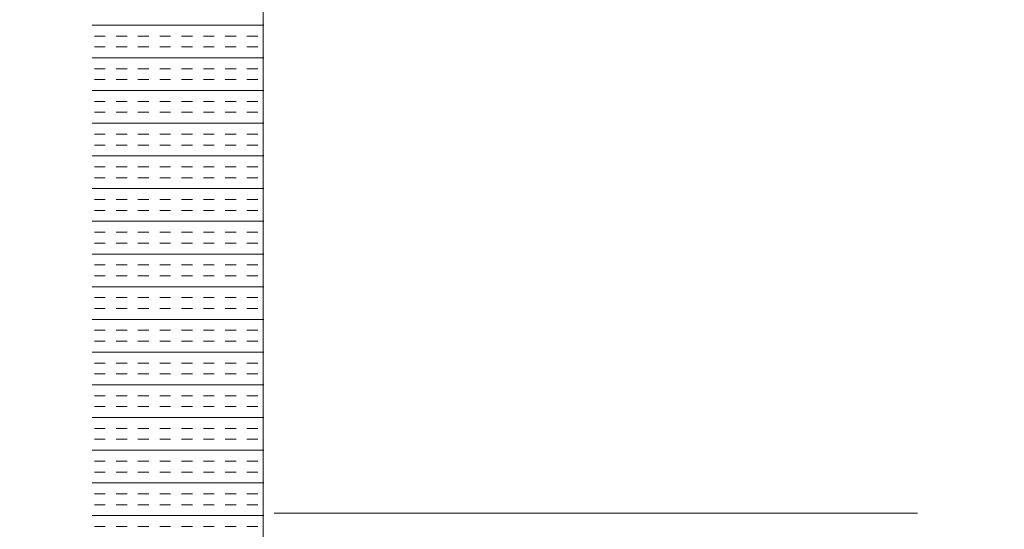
# Model space of a CAD drawing. Extents: x 3940905 to 4145695, y 925352 to 1109797.
# Tile 989 of 1056: x 4067128 to 4067415, y 1097456 to 1097604. Entities that reach past the tile are written whole.
import ezdxf

# ---------------------------------------------------------------- set-up
doc = ezdxf.new("R2010")
doc.units = 0
doc.header["$LTSCALE"] = 750
doc.header["$MEASUREMENT"] = 0
doc.linetypes.add('DASHED2', pattern=[0.375, 0.25, -0.125])
doc.layers.add('BEAM', color=104, linetype='CONTINUOUS', lineweight=0)
doc.layers.add('CKD Equipments', color=252, linetype='CONTINUOUS', lineweight=0)

# ---------------------------------------------------------------- blocks, each defined once
blk = doc.blocks.new('GDXGDRG')
at = {"layer": 'BEAM', "linetype": 'DASHED2'}
blk.add_line((3974227.01, 1043339.91), (3965437.49, 1043337.77), dxfattribs=at)

msp = doc.modelspace()

# ---------------------------------------------------------------- linework, layer by layer
at = {"layer": 'CKD Equipments'}
msp.add_line((4067199.12, 1097707.36, 10246.31), (4067199.12, 1097243.36, 10246.31), dxfattribs=at)
at = {"layer": 'CKD Equipments', "color": 4, "linetype": 'Continuous'}
for p, q in [((4067199.31, 1097602.87, 9921.14), (4067149.31, 1097602.87, 9921.14)), ((4067153.11, 1097599.69, 9921.14), (4067149.94, 1097599.69, 9921.14)), ((4067159.46, 1097599.69, 9921.14), (4067156.29, 1097599.69, 9921.14)), ((4067165.81, 1097599.69, 9921.14), (4067162.64, 1097599.69, 9921.14)), ((4067172.16, 1097599.69, 9921.14), (4067168.99, 1097599.69, 9921.14)), ((4067178.51, 1097599.69, 9921.14), (4067175.34, 1097599.69, 9921.14)), ((4067184.86, 1097599.69, 9921.14), (4067181.69, 1097599.69, 9921.14)), ((4067191.21, 1097599.69, 9921.14), (4067188.04, 1097599.69, 9921.14)), ((4067197.56, 1097599.69, 9921.14), (4067194.39, 1097599.69, 9921.14)), ((4067153.11, 1097596.52, 9921.14), (4067149.94, 1097596.52, 9921.14)), ((4067159.46, 1097596.52, 9921.14), (4067156.29, 1097596.52, 9921.14)), ((4067165.81, 1097596.52, 9921.14), (4067162.64, 1097596.52, 9921.14)), ((4067172.16, 1097596.52, 9921.14), (4067168.99, 1097596.52, 9921.14)), ((4067178.51, 1097596.52, 9921.14), (4067175.34, 1097596.52, 9921.14)), ((4067184.86, 1097596.52, 9921.14), (4067181.69, 1097596.52, 9921.14)), ((4067191.21, 1097596.52, 9921.14), (4067188.04, 1097596.52, 9921.14)), ((4067197.56, 1097596.52, 9921.14), (4067194.39, 1097596.52, 9921.14)), ((4067199.31, 1097593.34, 9921.14), (4067149.31, 1097593.34, 9921.14)), ((4067153.11, 1097590.17, 9921.14), (4067149.94, 1097590.17, 9921.14)), ((4067159.46, 1097590.17, 9921.14), (4067156.29, 1097590.17, 9921.14)), ((4067165.81, 1097590.17, 9921.14), (4067162.64, 1097590.17, 9921.14)), ((4067172.16, 1097590.17, 9921.14), (4067168.99, 1097590.17, 9921.14)), ((4067178.51, 1097590.17, 9921.14), (4067175.34, 1097590.17, 9921.14)), ((4067184.86, 1097590.17, 9921.14), (4067181.69, 1097590.17, 9921.14)), ((4067191.21, 1097590.17, 9921.14), (4067188.04, 1097590.17, 9921.14)), ((4067197.56, 1097590.17, 9921.14), (4067194.39, 1097590.17, 9921.14)), ((4067153.11, 1097586.99, 9921.14), (4067149.94, 1097586.99, 9921.14)), ((4067159.46, 1097586.99, 9921.14), (4067156.29, 1097586.99, 9921.14)), ((4067165.81, 1097586.99, 9921.14), (4067162.64, 1097586.99, 9921.14)), ((4067172.16, 1097586.99, 9921.14), (4067168.99, 1097586.99, 9921.14)), ((4067178.51, 1097586.99, 9921.14), (4067175.34, 1097586.99, 9921.14)), ((4067184.86, 1097586.99, 9921.14), (4067181.69, 1097586.99, 9921.14)), ((4067191.21, 1097586.99, 9921.14), (4067188.04, 1097586.99, 9921.14)), ((4067197.56, 1097586.99, 9921.14), (4067194.39, 1097586.99, 9921.14)), ((4067199.31, 1097583.82, 9921.14), (4067149.31, 1097583.82, 9921.14)), ((4067153.11, 1097580.64, 9921.14), (4067149.94, 1097580.64, 9921.14)), ((4067159.46, 1097580.64, 9921.14), (4067156.29, 1097580.64, 9921.14)), ((4067165.81, 1097580.64, 9921.14), (4067162.64, 1097580.64, 9921.14)), ((4067172.16, 1097580.64, 9921.14), (4067168.99, 1097580.64, 9921.14)), ((4067178.51, 1097580.64, 9921.14), (4067175.34, 1097580.64, 9921.14)), ((4067184.86, 1097580.64, 9921.14), (4067181.69, 1097580.64, 9921.14)), ((4067191.21, 1097580.64, 9921.14), (4067188.04, 1097580.64, 9921.14)), ((4067197.56, 1097580.64, 9921.14), (4067194.39, 1097580.64, 9921.14)), ((4067153.11, 1097577.47, 9921.14), (4067149.94, 1097577.47, 9921.14)), ((4067159.46, 1097577.47, 9921.14), (4067156.29, 1097577.47, 9921.14)), ((4067165.81, 1097577.47, 9921.14), (4067162.64, 1097577.47, 9921.14)), ((4067172.16, 1097577.47, 9921.14), (4067168.99, 1097577.47, 9921.14)), ((4067178.51, 1097577.47, 9921.14), (4067175.34, 1097577.47, 9921.14)), ((4067184.86, 1097577.47, 9921.14), (4067181.69, 1097577.47, 9921.14)), ((4067191.21, 1097577.47, 9921.14), (4067188.04, 1097577.47, 9921.14)), ((4067197.56, 1097577.47, 9921.14), (4067194.39, 1097577.47, 9921.14)), ((4067199.31, 1097574.29, 9921.14), (4067149.31, 1097574.29, 9921.14)), ((4067153.11, 1097571.12, 9921.14), (4067149.94, 1097571.12, 9921.14)), ((4067159.46, 1097571.12, 9921.14), (4067156.29, 1097571.12, 9921.14)), ((4067165.81, 1097571.12, 9921.14), (4067162.64, 1097571.12, 9921.14)), ((4067172.16, 1097571.12, 9921.14), (4067168.99, 1097571.12, 9921.14)), ((4067178.51, 1097571.12, 9921.14), (4067175.34, 1097571.12, 9921.14)), ((4067184.86, 1097571.12, 9921.14), (4067181.69, 1097571.12, 9921.14)), ((4067191.21, 1097571.12, 9921.14), (4067188.04, 1097571.12, 9921.14)), ((4067197.56, 1097571.12, 9921.14), (4067194.39, 1097571.12, 9921.14)), ((4067153.11, 1097567.94, 9921.14), (4067149.94, 1097567.94, 9921.14)), ((4067159.46, 1097567.94, 9921.14), (4067156.29, 1097567.94, 9921.14)), ((4067165.81, 1097567.94, 9921.14), (4067162.64, 1097567.94, 9921.14)), ((4067172.16, 1097567.94, 9921.14), (4067168.99, 1097567.94, 9921.14)), ((4067178.51, 1097567.94, 9921.14), (4067175.34, 1097567.94, 9921.14)), ((4067184.86, 1097567.94, 9921.14), (4067181.69, 1097567.94, 9921.14)), ((4067191.21, 1097567.94, 9921.14), (4067188.04, 1097567.94, 9921.14)), ((4067197.56, 1097567.94, 9921.14), (4067194.39, 1097567.94, 9921.14)), ((4067199.31, 1097564.77, 9921.14), (4067149.31, 1097564.77, 9921.14)), ((4067153.11, 1097561.59, 9921.14), (4067149.94, 1097561.59, 9921.14)), ((4067159.46, 1097561.59, 9921.14), (4067156.29, 1097561.59, 9921.14)), ((4067165.81, 1097561.59, 9921.14), (4067162.64, 1097561.59, 9921.14)), ((4067172.16, 1097561.59, 9921.14), (4067168.99, 1097561.59, 9921.14)), ((4067178.51, 1097561.59, 9921.14), (4067175.34, 1097561.59, 9921.14)), ((4067184.86, 1097561.59, 9921.14), (4067181.69, 1097561.59, 9921.14)), ((4067191.21, 1097561.59, 9921.14), (4067188.04, 1097561.59, 9921.14)), ((4067197.56, 1097561.59, 9921.14), (4067194.39, 1097561.59, 9921.14)), ((4067153.11, 1097558.42, 9921.14), (4067149.94, 1097558.42, 9921.14)), ((4067159.46, 1097558.42, 9921.14), (4067156.29, 1097558.42, 9921.14)), ((4067165.81, 1097558.42, 9921.14), (4067162.64, 1097558.42, 9921.14)), ((4067172.16, 1097558.42, 9921.14), (4067168.99, 1097558.42, 9921.14)), ((4067178.51, 1097558.42, 9921.14), (4067175.34, 1097558.42, 9921.14)), ((4067184.86, 1097558.42, 9921.14), (4067181.69, 1097558.42, 9921.14)), ((4067191.21, 1097558.42, 9921.14), (4067188.04, 1097558.42, 9921.14)), ((4067197.56, 1097558.42, 9921.14), (4067194.39, 1097558.42, 9921.14)), ((4067199.31, 1097555.24, 9921.14), (4067149.31, 1097555.24, 9921.14)), ((4067153.11, 1097552.07, 9921.14), (4067149.94, 1097552.07, 9921.14)), ((4067159.46, 1097552.07, 9921.14), (4067156.29, 1097552.07, 9921.14)), ((4067165.81, 1097552.07, 9921.14), (4067162.64, 1097552.07, 9921.14)), ((4067172.16, 1097552.07, 9921.14), (4067168.99, 1097552.07, 9921.14)), ((4067178.51, 1097552.07, 9921.14), (4067175.34, 1097552.07, 9921.14)), ((4067184.86, 1097552.07, 9921.14), (4067181.69, 1097552.07, 9921.14)), ((4067191.21, 1097552.07, 9921.14), (4067188.04, 1097552.07, 9921.14)), ((4067197.56, 1097552.07, 9921.14), (4067194.39, 1097552.07, 9921.14)), ((4067153.11, 1097548.89, 9921.14), (4067149.94, 1097548.89, 9921.14)), ((4067159.46, 1097548.89, 9921.14), (4067156.29, 1097548.89, 9921.14)), ((4067165.81, 1097548.89, 9921.14), (4067162.64, 1097548.89, 9921.14)), ((4067172.16, 1097548.89, 9921.14), (4067168.99, 1097548.89, 9921.14)), ((4067178.51, 1097548.89, 9921.14), (4067175.34, 1097548.89, 9921.14)), ((4067184.86, 1097548.89, 9921.14), (4067181.69, 1097548.89, 9921.14)), ((4067191.21, 1097548.89, 9921.14), (4067188.04, 1097548.89, 9921.14)), ((4067197.56, 1097548.89, 9921.14), (4067194.39, 1097548.89, 9921.14)), ((4067199.31, 1097545.72, 9921.14), (4067149.31, 1097545.72, 9921.14)), ((4067153.11, 1097542.54, 9921.14), (4067149.94, 1097542.54, 9921.14)), ((4067159.46, 1097542.54, 9921.14), (4067156.29, 1097542.54, 9921.14)), ((4067165.81, 1097542.54, 9921.14), (4067162.64, 1097542.54, 9921.14)), ((4067172.16, 1097542.54, 9921.14), (4067168.99, 1097542.54, 9921.14)), ((4067178.51, 1097542.54, 9921.14), (4067175.34, 1097542.54, 9921.14)), ((4067184.86, 1097542.54, 9921.14), (4067181.69, 1097542.54, 9921.14)), ((4067191.21, 1097542.54, 9921.14), (4067188.04, 1097542.54, 9921.14)), ((4067197.56, 1097542.54, 9921.14), (4067194.39, 1097542.54, 9921.14)), ((4067153.11, 1097539.37, 9921.14), (4067149.94, 1097539.37, 9921.14)), ((4067159.46, 1097539.37, 9921.14), (4067156.29, 1097539.37, 9921.14)), ((4067165.81, 1097539.37, 9921.14), (4067162.64, 1097539.37, 9921.14)), ((4067172.16, 1097539.37, 9921.14), (4067168.99, 1097539.37, 9921.14)), ((4067178.51, 1097539.37, 9921.14), (4067175.34, 1097539.37, 9921.14)), ((4067184.86, 1097539.37, 9921.14), (4067181.69, 1097539.37, 9921.14)), ((4067191.21, 1097539.37, 9921.14), (4067188.04, 1097539.37, 9921.14)), ((4067197.56, 1097539.37, 9921.14), (4067194.39, 1097539.37, 9921.14)), ((4067199.31, 1097536.19, 9921.14), (4067149.31, 1097536.19, 9921.14)), ((4067153.11, 1097533.02, 9921.14), (4067149.94, 1097533.02, 9921.14)), ((4067159.46, 1097533.02, 9921.14), (4067156.29, 1097533.02, 9921.14)), ((4067165.81, 1097533.02, 9921.14), (4067162.64, 1097533.02, 9921.14)), ((4067172.16, 1097533.02, 9921.14), (4067168.99, 1097533.02, 9921.14)), ((4067178.51, 1097533.02, 9921.14), (4067175.34, 1097533.02, 9921.14)), ((4067184.86, 1097533.02, 9921.14), (4067181.69, 1097533.02, 9921.14)), ((4067191.21, 1097533.02, 9921.14), (4067188.04, 1097533.02, 9921.14)), ((4067197.56, 1097533.02, 9921.14), (4067194.39, 1097533.02, 9921.14)), ((4067153.11, 1097529.84, 9921.14), (4067149.94, 1097529.84, 9921.14)), ((4067159.46, 1097529.84, 9921.14), (4067156.29, 1097529.84, 9921.14)), ((4067165.81, 1097529.84, 9921.14), (4067162.64, 1097529.84, 9921.14)), ((4067172.16, 1097529.84, 9921.14), (4067168.99, 1097529.84, 9921.14)), ((4067178.51, 1097529.84, 9921.14), (4067175.34, 1097529.84, 9921.14)), ((4067184.86, 1097529.84, 9921.14), (4067181.69, 1097529.84, 9921.14)), ((4067191.21, 1097529.84, 9921.14), (4067188.04, 1097529.84, 9921.14)), ((4067197.56, 1097529.84, 9921.14), (4067194.39, 1097529.84, 9921.14)), ((4067199.31, 1097526.67, 9921.14), (4067149.31, 1097526.67, 9921.14)), ((4067153.11, 1097523.49, 9921.14), (4067149.94, 1097523.49, 9921.14)), ((4067159.46, 1097523.49, 9921.14), (4067156.29, 1097523.49, 9921.14)), ((4067165.81, 1097523.49, 9921.14), (4067162.64, 1097523.49, 9921.14)), ((4067172.16, 1097523.49, 9921.14), (4067168.99, 1097523.49, 9921.14)), ((4067178.51, 1097523.49, 9921.14), (4067175.34, 1097523.49, 9921.14)), ((4067184.86, 1097523.49, 9921.14), (4067181.69, 1097523.49, 9921.14)), ((4067191.21, 1097523.49, 9921.14), (4067188.04, 1097523.49, 9921.14)), ((4067197.56, 1097523.49, 9921.14), (4067194.39, 1097523.49, 9921.14)), ((4067153.11, 1097520.32, 9921.14), (4067149.94, 1097520.32, 9921.14)), ((4067159.46, 1097520.32, 9921.14), (4067156.29, 1097520.32, 9921.14)), ((4067165.81, 1097520.32, 9921.14), (4067162.64, 1097520.32, 9921.14)), ((4067172.16, 1097520.32, 9921.14), (4067168.99, 1097520.32, 9921.14)), ((4067178.51, 1097520.32, 9921.14), (4067175.34, 1097520.32, 9921.14)), ((4067184.86, 1097520.32, 9921.14), (4067181.69, 1097520.32, 9921.14)), ((4067191.21, 1097520.32, 9921.14), (4067188.04, 1097520.32, 9921.14)), ((4067197.56, 1097520.32, 9921.14), (4067194.39, 1097520.32, 9921.14)), ((4067199.31, 1097517.14, 9921.14), (4067149.31, 1097517.14, 9921.14)), ((4067153.11, 1097513.97, 9921.14), (4067149.94, 1097513.97, 9921.14)), ((4067159.46, 1097513.97, 9921.14), (4067156.29, 1097513.97, 9921.14)), ((4067165.81, 1097513.97, 9921.14), (4067162.64, 1097513.97, 9921.14)), ((4067172.16, 1097513.97, 9921.14), (4067168.99, 1097513.97, 9921.14)), ((4067178.51, 1097513.97, 9921.14), (4067175.34, 1097513.97, 9921.14)), ((4067184.86, 1097513.97, 9921.14), (4067181.69, 1097513.97, 9921.14)), ((4067191.21, 1097513.97, 9921.14), (4067188.04, 1097513.97, 9921.14)), ((4067197.56, 1097513.97, 9921.14), (4067194.39, 1097513.97, 9921.14)), ((4067153.11, 1097510.79, 9921.14), (4067149.94, 1097510.79, 9921.14)), ((4067159.46, 1097510.79, 9921.14), (4067156.29, 1097510.79, 9921.14)), ((4067165.81, 1097510.79, 9921.14), (4067162.64, 1097510.79, 9921.14)), ((4067172.16, 1097510.79, 9921.14), (4067168.99, 1097510.79, 9921.14)), ((4067178.51, 1097510.79, 9921.14), (4067175.34, 1097510.79, 9921.14)), ((4067184.86, 1097510.79, 9921.14), (4067181.69, 1097510.79, 9921.14)), ((4067191.21, 1097510.79, 9921.14), (4067188.04, 1097510.79, 9921.14)), ((4067197.56, 1097510.79, 9921.14), (4067194.39, 1097510.79, 9921.14)), ((4067199.31, 1097507.62, 9921.14), (4067149.31, 1097507.62, 9921.14)), ((4067153.11, 1097504.44, 9921.14), (4067149.94, 1097504.44, 9921.14)), ((4067159.46, 1097504.44, 9921.14), (4067156.29, 1097504.44, 9921.14)), ((4067165.81, 1097504.44, 9921.14), (4067162.64, 1097504.44, 9921.14)), ((4067172.16, 1097504.44, 9921.14), (4067168.99, 1097504.44, 9921.14)), ((4067178.51, 1097504.44, 9921.14), (4067175.34, 1097504.44, 9921.14)), ((4067184.86, 1097504.44, 9921.14), (4067181.69, 1097504.44, 9921.14)), ((4067191.21, 1097504.44, 9921.14), (4067188.04, 1097504.44, 9921.14)), ((4067197.56, 1097504.44, 9921.14), (4067194.39, 1097504.44, 9921.14)), ((4067153.11, 1097501.27, 9921.14), (4067149.94, 1097501.27, 9921.14)), ((4067159.46, 1097501.27, 9921.14), (4067156.29, 1097501.27, 9921.14)), ((4067165.81, 1097501.27, 9921.14), (4067162.64, 1097501.27, 9921.14)), ((4067172.16, 1097501.27, 9921.14), (4067168.99, 1097501.27, 9921.14)), ((4067178.51, 1097501.27, 9921.14), (4067175.34, 1097501.27, 9921.14)), ((4067184.86, 1097501.27, 9921.14), (4067181.69, 1097501.27, 9921.14)), ((4067191.21, 1097501.27, 9921.14), (4067188.04, 1097501.27, 9921.14)), ((4067197.56, 1097501.27, 9921.14), (4067194.39, 1097501.27, 9921.14)), ((4067199.31, 1097498.09, 9921.14), (4067149.31, 1097498.09, 9921.14)), ((4067153.11, 1097494.92, 9921.14), (4067149.94, 1097494.92, 9921.14)), ((4067159.46, 1097494.92, 9921.14), (4067156.29, 1097494.92, 9921.14)), ((4067165.81, 1097494.92, 9921.14), (4067162.64, 1097494.92, 9921.14)), ((4067172.16, 1097494.92, 9921.14), (4067168.99, 1097494.92, 9921.14)), ((4067178.51, 1097494.92, 9921.14), (4067175.34, 1097494.92, 9921.14)), ((4067184.86, 1097494.92, 9921.14), (4067181.69, 1097494.92, 9921.14)), ((4067191.21, 1097494.92, 9921.14), (4067188.04, 1097494.92, 9921.14)), ((4067197.56, 1097494.92, 9921.14), (4067194.39, 1097494.92, 9921.14)), ((4067153.11, 1097491.74, 9921.14), (4067149.94, 1097491.74, 9921.14)), ((4067159.46, 1097491.74, 9921.14), (4067156.29, 1097491.74, 9921.14)), ((4067165.81, 1097491.74, 9921.14), (4067162.64, 1097491.74, 9921.14)), ((4067172.16, 1097491.74, 9921.14), (4067168.99, 1097491.74, 9921.14)), ((4067178.51, 1097491.74, 9921.14), (4067175.34, 1097491.74, 9921.14)), ((4067184.86, 1097491.74, 9921.14), (4067181.69, 1097491.74, 9921.14)), ((4067191.21, 1097491.74, 9921.14), (4067188.04, 1097491.74, 9921.14)), ((4067197.56, 1097491.74, 9921.14), (4067194.39, 1097491.74, 9921.14)), ((4067199.31, 1097488.57, 9921.14), (4067149.31, 1097488.57, 9921.14)), ((4067153.11, 1097485.39, 9921.14), (4067149.94, 1097485.39, 9921.14)), ((4067159.46, 1097485.39, 9921.14), (4067156.29, 1097485.39, 9921.14)), ((4067165.81, 1097485.39, 9921.14), (4067162.64, 1097485.39, 9921.14)), ((4067172.16, 1097485.39, 9921.14), (4067168.99, 1097485.39, 9921.14)), ((4067178.51, 1097485.39, 9921.14), (4067175.34, 1097485.39, 9921.14)), ((4067184.86, 1097485.39, 9921.14), (4067181.69, 1097485.39, 9921.14)), ((4067191.21, 1097485.39, 9921.14), (4067188.04, 1097485.39, 9921.14)), ((4067197.56, 1097485.39, 9921.14), (4067194.39, 1097485.39, 9921.14)), ((4067153.11, 1097482.22, 9921.14), (4067149.94, 1097482.22, 9921.14)), ((4067159.46, 1097482.22, 9921.14), (4067156.29, 1097482.22, 9921.14)), ((4067165.81, 1097482.22, 9921.14), (4067162.64, 1097482.22, 9921.14)), ((4067172.16, 1097482.22, 9921.14), (4067168.99, 1097482.22, 9921.14)), ((4067178.51, 1097482.22, 9921.14), (4067175.34, 1097482.22, 9921.14)), ((4067184.86, 1097482.22, 9921.14), (4067181.69, 1097482.22, 9921.14)), ((4067191.21, 1097482.22, 9921.14), (4067188.04, 1097482.22, 9921.14)), ((4067197.56, 1097482.22, 9921.14), (4067194.39, 1097482.22, 9921.14)), ((4067199.31, 1097479.04, 9921.14), (4067149.31, 1097479.04, 9921.14)), ((4067153.11, 1097475.87, 9921.14), (4067149.94, 1097475.87, 9921.14)), ((4067159.46, 1097475.87, 9921.14), (4067156.29, 1097475.87, 9921.14)), ((4067165.81, 1097475.87, 9921.14), (4067162.64, 1097475.87, 9921.14)), ((4067172.16, 1097475.87, 9921.14), (4067168.99, 1097475.87, 9921.14)), ((4067178.51, 1097475.87, 9921.14), (4067175.34, 1097475.87, 9921.14)), ((4067184.86, 1097475.87, 9921.14), (4067181.69, 1097475.87, 9921.14)), ((4067191.21, 1097475.87, 9921.14), (4067188.04, 1097475.87, 9921.14)), ((4067197.56, 1097475.87, 9921.14), (4067194.39, 1097475.87, 9921.14)), ((4067153.11, 1097472.69, 9921.14), (4067149.94, 1097472.69, 9921.14)), ((4067159.46, 1097472.69, 9921.14), (4067156.29, 1097472.69, 9921.14)), ((4067165.81, 1097472.69, 9921.14), (4067162.64, 1097472.69, 9921.14)), ((4067172.16, 1097472.69, 9921.14), (4067168.99, 1097472.69, 9921.14)), ((4067178.51, 1097472.69, 9921.14), (4067175.34, 1097472.69, 9921.14)), ((4067184.86, 1097472.69, 9921.14), (4067181.69, 1097472.69, 9921.14)), ((4067191.21, 1097472.69, 9921.14), (4067188.04, 1097472.69, 9921.14)), ((4067197.56, 1097472.69, 9921.14), (4067194.39, 1097472.69, 9921.14)), ((4067199.31, 1097469.52, 9921.14), (4067149.31, 1097469.52, 9921.14)), ((4067153.11, 1097466.34, 9921.14), (4067149.94, 1097466.34, 9921.14)), ((4067159.46, 1097466.34, 9921.14), (4067156.29, 1097466.34, 9921.14)), ((4067165.81, 1097466.34, 9921.14), (4067162.64, 1097466.34, 9921.14)), ((4067172.16, 1097466.34, 9921.14), (4067168.99, 1097466.34, 9921.14)), ((4067178.51, 1097466.34, 9921.14), (4067175.34, 1097466.34, 9921.14)), ((4067184.86, 1097466.34, 9921.14), (4067181.69, 1097466.34, 9921.14)), ((4067191.21, 1097466.34, 9921.14), (4067188.04, 1097466.34, 9921.14)), ((4067197.56, 1097466.34, 9921.14), (4067194.39, 1097466.34, 9921.14)), ((4067153.11, 1097463.17, 9921.14), (4067149.94, 1097463.17, 9921.14)), ((4067159.46, 1097463.17, 9921.14), (4067156.29, 1097463.17, 9921.14)), ((4067165.81, 1097463.17, 9921.14), (4067162.64, 1097463.17, 9921.14)), ((4067172.16, 1097463.17, 9921.14), (4067168.99, 1097463.17, 9921.14)), ((4067178.51, 1097463.17, 9921.14), (4067175.34, 1097463.17, 9921.14)), ((4067184.86, 1097463.17, 9921.14), (4067181.69, 1097463.17, 9921.14)), ((4067191.21, 1097463.17, 9921.14), (4067188.04, 1097463.17, 9921.14)), ((4067197.56, 1097463.17, 9921.14), (4067194.39, 1097463.17, 9921.14)), ((4067199.31, 1097459.99, 9921.14), (4067149.31, 1097459.99, 9921.14)), ((4067153.11, 1097456.82, 9921.14), (4067149.94, 1097456.82, 9921.14)), ((4067159.46, 1097456.82, 9921.14), (4067156.29, 1097456.82, 9921.14)), ((4067165.81, 1097456.82, 9921.14), (4067162.64, 1097456.82, 9921.14)), ((4067172.16, 1097456.82, 9921.14), (4067168.99, 1097456.82, 9921.14)), ((4067178.51, 1097456.82, 9921.14), (4067175.34, 1097456.82, 9921.14)), ((4067184.86, 1097456.82, 9921.14), (4067181.69, 1097456.82, 9921.14)), ((4067191.21, 1097456.82, 9921.14), (4067188.04, 1097456.82, 9921.14)), ((4067197.56, 1097456.82, 9921.14), (4067194.39, 1097456.82, 9921.14))]:
    msp.add_line(p, q, dxfattribs=at)

# ---------------------------------------------------------------- block references
at = {"layer": 'BEAM'}
msp.add_blockref('GDXGDRG', (99350.27, 54122.35), dxfattribs=at)

doc.saveas('drawing.dxf')
